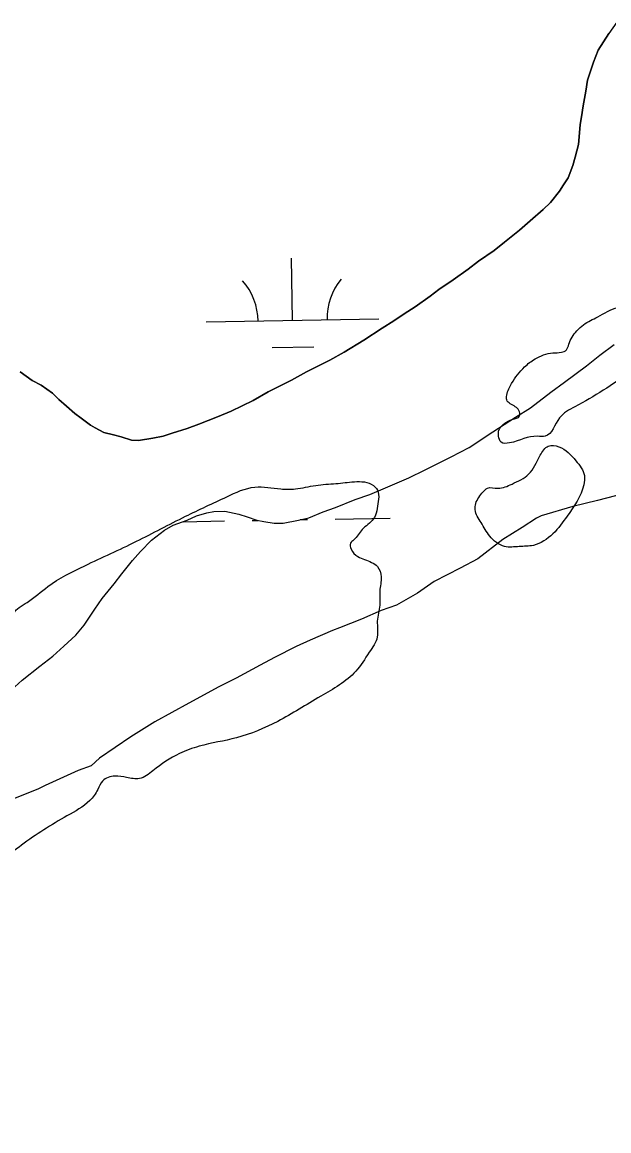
# Model space of a CAD drawing. Extents: x 3892998 to 3931244, y 278583 to 304547.
# Drawn here: x 3907198 to 3907538, y 284352 to 284995 of the extents above; entities that cross this region are included whole.
import ezdxf

# ---------------------------------------------------------------- set-up
doc = ezdxf.new("R2010")
doc.units = 0
for name, color, linetype in [('V-RIVR-EDGE', 7, 'Continuous'), ('V-TOPO-SHOR', 7, 'Continuous'), ('V-WETL-SWMP', 7, 'Continuous')]:
    doc.layers.add(name, color=color, linetype=linetype)

msp = doc.modelspace()

# ---------------------------------------------------------------- linework, layer by layer
at = {"layer": 'V-RIVR-EDGE'}
for points in [[(3907550.43, 284791.93), (3907518.06, 284771.76), (3907509.16, 284765.39), (3907500.97, 284754.75), (3907496.35, 284754.76), (3907480.35, 284750.89), (3907475.38, 284751.26), (3907473.97, 284754.82), (3907473.98, 284757.66), (3907477.54, 284762.27), (3907481.81, 284764.39), (3907486.08, 284766.51), (3907485.73, 284769.71), (3907483.6, 284771.84), (3907478.64, 284775.76), (3907478.65, 284778.61), (3907481.5, 284785.35), (3907488.99, 284794.92), (3907495.04, 284799.52), (3907505.35, 284803.05), (3907510.32, 284803.39), (3907513.17, 284804.81), (3907514.6, 284808), (3907519.23, 284815.8), (3907523.15, 284819.34), (3907531.33, 284823.94), (3907543.06, 284829.24), (3907547.68, 284829.58), (3907556.92, 284829.56), (3907559.05, 284829.91), (3907560.12, 284832.75), (3907562.61, 284832.74), (3907567.22, 284829.18), (3907572.89, 284823.13), (3907576.77, 284814.95), (3907579.26, 284814.94), (3907583.88, 284815.64), (3907587.8, 284819.9), (3907591, 284820.6), (3907596.33, 284822.01), (3907600.25, 284826.97), (3907611.28, 284834.76), (3907632.99, 284850.69), (3907647.94, 284864.86), (3907653.99, 284869.82), (3907659.68, 284872.29), (3907667.15, 284874.76), (3907676.04, 284879), (3907681.01, 284881.12), (3907690.96, 284880.74), (3907694.87, 284881.79), (3907706.98, 284895.62), (3907708.76, 284898.1), (3907707.7, 284900.94), (3907704.87, 284902.01), (3907699.54, 284902.03), (3907683.53, 284891.06), (3907679.26, 284890.36), (3907677.14, 284893.56), (3907675.03, 284904.22), (3907676.47, 284909.9), (3907682.89, 284921.61), (3907688.94, 284924.79), (3907693.56, 284925.13), (3907705.26, 284919.42), (3907708.46, 284917.63), (3907715.91, 284916.2), (3907724.44, 284916.88), (3907732.27, 284923.61), (3907736.54, 284927.51), (3907738.69, 284932.48), (3907742.96, 284937.44), (3907749.72, 284940.62), (3907755.05, 284942.74), (3907759.67, 284943.07)], [(3907481.72, 284727.09), (3907491.32, 284732.75), (3907498.1, 284743.75), (3907502.73, 284749.06), (3907508.77, 284748.69), (3907518.69, 284740.5), (3907523.64, 284731.96), (3907523.27, 284726.63), (3907513.64, 284708.54), (3907505.44, 284698.26), (3907494.06, 284691.54), (3907485.89, 284690.85), (3907477.36, 284690.87), (3907468.85, 284696.93), (3907463.9, 284704.76)], [(3907068.55, 284562.59), (3907082.05, 284560.42), (3907095.9, 284558.61), (3907110.1, 284558.22), (3907119.34, 284560.33), (3907126.83, 284571.68), (3907135.76, 284589.42), (3907136.84, 284599), (3907137.59, 284611.43), (3907140.81, 284621.37), (3907147.93, 284628.1), (3907159.67, 284634.82), (3907170.69, 284640.48), (3907178.51, 284641.53), (3907185.62, 284642.57), (3907190.24, 284643.98), (3907193.1, 284651.79), (3907200.93, 284658.52), (3907213.03, 284667.73), (3907234.37, 284679.75), (3907264.24, 284693.88), (3907292.7, 284708.38), (3907316.52, 284719.69), (3907332.88, 284725.33), (3907347.79, 284724.23), (3907356.32, 284724.21), (3907368.05, 284726.31), (3907379.77, 284727.34), (3907390.43, 284728.38), (3907401.44, 284726.23), (3907404.27, 284722.31), (3907404.25, 284716.98), (3907401.39, 284706.69), (3907394.98, 284700.67), (3907389.99, 284694.64), (3907388.21, 284692.87), (3907388.56, 284689.32), (3907392.45, 284685.04), (3907396.36, 284683.26), (3907403.81, 284679.33), (3907405.92, 284673.29), (3907405.19, 284665.12), (3907405.17, 284656.95), (3907403.73, 284647.72), (3907403.71, 284638.48), (3907399.07, 284629.61), (3907391.22, 284618.62), (3907370.94, 284604.11), (3907346.04, 284589.61), (3907322.22, 284580.07), (3907300.54, 284575.15), (3907289.16, 284570.92), (3907273.86, 284561.01), (3907266.04, 284556.41), (3907258.58, 284557.14), (3907251.83, 284557.87), (3907244.72, 284555.05), (3907241.87, 284550.08), (3907237.23, 284543.7), (3907224.07, 284534.85), (3907197.74, 284517.86), (3907173.9, 284501.58), (3907144.75, 284490.64), (3907124.83, 284482.52), (3907119.51, 284482.54), (3907112.41, 284486.82), (3907109.23, 284493.93), (3907109.24, 284498.19), (3907106.05, 284500.69), (3907100.36, 284498.57), (3907099.29, 284495.37), (3907098.56, 284488.27), (3907096.4, 284473.71), (3907092.83, 284469.46), (3907086.08, 284466.28), (3907074.71, 284465.24), (3907059.44, 284466.35), (3907053.76, 284469.56), (3907048.45, 284476.67), (3907044.91, 284483.08), (3907041.72, 284483.08), (3907035.32, 284482.04), (3907031.05, 284477.78), (3907027.83, 284471.4), (3907027.82, 284466.42), (3907032.77, 284456.47), (3907034.17, 284447.23), (3907026.68, 284435.88), (3907012.09, 284424.9), (3906977.94, 284403.32), (3906963, 284395.9), (3906955.89, 284394.85), (3906952.69, 284392.37), (3906948.39, 284378.53), (3906935.56, 284361.87), (3906927.37, 284352.65), (3906921.69, 284351.95), (3906913.16, 284350.55), (3906904.99, 284349.86), (3906898.58, 284346.33), (3906883.65, 284340.68), (3906859.82, 284326.18), (3906817.14, 284306.03), (3906761.31, 284279.89), (3906722.54, 284259.03), (3906705.12, 284253.74), (3906689.85, 284254.84), (3906663.23, 284264.15), (3906652.23, 284270.21), (3906644.8, 284281.24), (3906641.99, 284292.26), (3906642.37, 284302.91), (3906647.71, 284308.59), (3906650.56, 284312.13), (3906651.29, 284317.81), (3906649.19, 284330.6), (3906649.57, 284339.84), (3906650.28, 284342.32), (3906652.77, 284341.96), (3906655.6, 284339.82), (3906659.16, 284340.88), (3906674.12, 284357.54), (3906678.76, 284365.34), (3906681.96, 284369.6), (3906688.73, 284377.04)], [(3907463.9, 284704.76), (3907460.37, 284712.23), (3907460.73, 284715.78), (3907465.01, 284722.52), (3907467.5, 284724.64), (3907473.54, 284724.63), (3907481.72, 284727.09)]]:
    msp.add_spline(points, degree=3, dxfattribs=at)
at = {"layer": 'V-TOPO-SHOR'}
for points in [[(3907419.27, 284825.67), (3907425.59, 284829.8), (3907434.27, 284835.98), (3907439.41, 284839.68), (3907447.7, 284845.45), (3907456.38, 284851.62), (3907462.3, 284856.14), (3907471.38, 284862.32), (3907477.29, 284867.24), (3907485.96, 284874.22), (3907492.26, 284879.54), (3907499.73, 284886.1), (3907504.06, 284890.18), (3907509.13, 284896.69), (3907511.46, 284900.33), (3907514.18, 284904.39), (3907516.84, 284911.65), (3907518.35, 284916.48), (3907520.21, 284923.72), (3907520.87, 284930.54), (3907521.18, 284935.35), (3907521.89, 284939.77), (3907522.97, 284946.19), (3907524.41, 284954.63), (3907525.48, 284961.05), (3907528.88, 284971.53), (3907531.54, 284978.38), (3907537.76, 284988.11)], [(3907196.98, 284792.08), (3907203.89, 284787.01), (3907209.14, 284784.32), (3907215.64, 284779.64), (3907219.31, 284776.11), (3907223.79, 284772.2), (3907228.68, 284767.89), (3907232.33, 284765.16), (3907237.61, 284761.26), (3907240.44, 284759.72), (3907245.3, 284757.01), (3907250.93, 284755.52), (3907255.36, 284754.4), (3907261.4, 284752.52), (3907265.41, 284752.2), (3907273.79, 284753.57), (3907279.77, 284754.89), (3907284.94, 284756.59), (3907293.69, 284759.16), (3907300.45, 284761.7), (3907311.17, 284765.91), (3907319.11, 284769.27), (3907331.79, 284775.52), (3907340.5, 284780.5), (3907353.98, 284787.17), (3907362.69, 284792.14), (3907376.17, 284798.81), (3907384.48, 284803.38), (3907395.95, 284810.41), (3907406.62, 284817.42), (3907413.35, 284821.55), (3907419.27, 284825.67)], [(3907191.83, 284607.66), (3907198.13, 284613.39), (3907208.37, 284621.6), (3907215.86, 284627.35), (3907222.15, 284633.07), (3907229.23, 284639.62), (3907233.92, 284645.32), (3907240.14, 284654.64), (3907244.43, 284660.73), (3907251.46, 284669.28), (3907255.75, 284674.96), (3907262.01, 284682.69), (3907266.71, 284687.99), (3907272.98, 284694.51), (3907280.47, 284700.27), (3907285.62, 284703.17), (3907293.57, 284706.13), (3907299.12, 284708.64), (3907305.09, 284710.36), (3907309.08, 284711.23), (3907315.48, 284711.36), (3907323.52, 284709.52), (3907328.35, 284708.01), (3907333.99, 284706.12), (3907338.01, 284705.4), (3907344.04, 284704.32), (3907349.24, 284704.42), (3907358.01, 284706.19), (3907363.99, 284707.51), (3907372.33, 284710.88), (3907379.48, 284713.42), (3907391, 284718.05), (3907399.35, 284721.02), (3907408.48, 284724.8), (3907421.97, 284730.67), (3907431.49, 284735.26), (3907446.55, 284742.76), (3907456.85, 284748.16), (3907470.68, 284757.24), (3907483.72, 284765.9), (3907492.42, 284771.28), (3907504.25, 284780.32), (3907512.14, 284786.08), (3907524.76, 284795.53), (3907532.65, 284801.69), (3907540.93, 284807.86)]]:
    msp.add_lwpolyline(points, dxfattribs=at)
at = {"layer": 'V-WETL-SWMP'}
for p, q in [((3907542.43, 284994.61), (3907537.75, 284988.11)), ((3907537.75, 284988.11), (3907531.54, 284978.38)), ((3907531.54, 284978.38), (3907528.87, 284971.53)), ((3907528.87, 284971.53), (3907525.48, 284961.05)), ((3907525.48, 284961.05), (3907524.4, 284954.63)), ((3907524.4, 284954.63), (3907522.97, 284946.19)), ((3907522.97, 284946.19), (3907521.89, 284939.77)), ((3907521.18, 284935.35), (3907520.87, 284930.54)), ((3907521.89, 284939.77), (3907521.18, 284935.35)), ((3907520.87, 284930.54), (3907520.21, 284923.72)), ((3907520.21, 284923.72), (3907518.35, 284916.48)), ((3907518.35, 284916.48), (3907516.84, 284911.65)), ((3907516.84, 284911.65), (3907514.18, 284904.39)), ((3907514.18, 284904.39), (3907511.46, 284900.34)), ((3907509.13, 284896.69), (3907504.06, 284890.18)), ((3907511.46, 284900.34), (3907509.13, 284896.69)), ((3907504.06, 284890.18), (3907499.73, 284886.1)), ((3907499.73, 284886.1), (3907492.26, 284879.54)), ((3907492.26, 284879.54), (3907485.96, 284874.22)), ((3907485.96, 284874.22), (3907477.29, 284867.24)), ((3907477.29, 284867.24), (3907471.38, 284862.32)), ((3907471.38, 284862.32), (3907462.3, 284856.14)), ((3907354.67, 284821.81), (3907354.04, 284857.81)), ((3907456.38, 284851.62), (3907447.7, 284845.45)), ((3907462.3, 284856.14), (3907456.38, 284851.62)), ((3907447.7, 284845.45), (3907439.41, 284839.68)), ((3907439.41, 284839.68), (3907434.27, 284835.98)), ((3907434.27, 284835.98), (3907425.59, 284829.8)), ((3907425.59, 284829.8), (3907419.27, 284825.67)), ((3907304.67, 284820.95), (3907404.66, 284822.68)), ((3907413.34, 284821.55), (3907406.62, 284817.42)), ((3907419.27, 284825.67), (3907413.34, 284821.55)), ((3907406.62, 284817.42), (3907395.95, 284810.41)), ((3907395.95, 284810.41), (3907384.48, 284803.38)), ((3907532.65, 284801.69), (3907540.93, 284807.86)), ((3907342.94, 284806.18), (3907366.93, 284806.59)), ((3907384.48, 284803.38), (3907376.17, 284798.81)), ((3907524.76, 284795.53), (3907532.65, 284801.69)), ((3907376.17, 284798.81), (3907362.69, 284792.14)), ((3907512.14, 284786.08), (3907524.76, 284795.53)), ((3907203.88, 284787.02), (3907196.98, 284792.08)), ((3907362.69, 284792.14), (3907353.98, 284787.17)), ((3907209.14, 284784.32), (3907203.88, 284787.02)), ((3907215.64, 284779.64), (3907209.14, 284784.32)), ((3907353.98, 284787.17), (3907340.5, 284780.5)), ((3907504.25, 284780.32), (3907512.14, 284786.08)), ((3907219.31, 284776.11), (3907215.64, 284779.64)), ((3907223.79, 284772.2), (3907219.31, 284776.11)), ((3907331.79, 284775.52), (3907319.11, 284769.27)), ((3907340.5, 284780.5), (3907331.79, 284775.52)), ((3907492.42, 284771.28), (3907504.25, 284780.32)), ((3907228.68, 284767.89), (3907223.79, 284772.2)), ((3907319.11, 284769.27), (3907311.17, 284765.91)), ((3907483.72, 284765.9), (3907492.42, 284771.28)), ((3907232.33, 284765.16), (3907228.68, 284767.89)), ((3907237.61, 284761.26), (3907232.33, 284765.16)), ((3907300.45, 284761.7), (3907293.69, 284759.16)), ((3907311.17, 284765.91), (3907300.45, 284761.7)), ((3907470.68, 284757.24), (3907483.72, 284765.9)), ((3907240.44, 284759.72), (3907237.61, 284761.26)), ((3907245.3, 284757.01), (3907240.44, 284759.72)), ((3907250.93, 284755.52), (3907245.3, 284757.01)), ((3907255.36, 284754.41), (3907250.93, 284755.52)), ((3907284.94, 284756.59), (3907279.77, 284754.89)), ((3907293.69, 284759.16), (3907284.94, 284756.59)), ((3907456.85, 284748.16), (3907470.68, 284757.24)), ((3907261.4, 284752.52), (3907255.36, 284754.41)), ((3907265.41, 284752.2), (3907261.4, 284752.52)), ((3907273.79, 284753.57), (3907265.41, 284752.2)), ((3907279.77, 284754.89), (3907273.79, 284753.57)), ((3907431.49, 284735.26), (3907446.55, 284742.76)), ((3907446.55, 284742.76), (3907456.85, 284748.16)), ((3907408.48, 284724.8), (3907421.97, 284730.67)), ((3907421.97, 284730.67), (3907431.49, 284735.26)), ((3907399.34, 284721.02), (3907408.48, 284724.8)), ((3907379.48, 284713.42), (3907391, 284718.05)), ((3907391, 284718.05), (3907399.34, 284721.02)), ((3907531.28, 284717.62), (3907516.94, 284714.13)), ((3907551.19, 284722.81), (3907531.28, 284717.62)), ((3907299.12, 284708.64), (3907305.09, 284710.36)), ((3907305.09, 284710.36), (3907309.08, 284711.24)), ((3907309.08, 284711.24), (3907315.48, 284711.36)), ((3907315.48, 284711.36), (3907323.52, 284709.52)), ((3907363.99, 284707.51), (3907372.33, 284710.88)), ((3907372.33, 284710.88), (3907379.48, 284713.42)), ((3907516.94, 284714.13), (3907498.64, 284708.57)), ((3907285.62, 284703.17), (3907293.57, 284706.13)), ((3907291.25, 284705.27), (3907315.26, 284705.68)), ((3907293.57, 284706.13), (3907299.12, 284708.64)), ((3907323.52, 284709.52), (3907328.35, 284708.01)), ((3907328.35, 284708.01), (3907333.99, 284706.12)), ((3907331.26, 284705.96), (3907334.59, 284706.02)), ((3907333.99, 284706.12), (3907338.01, 284705.4)), ((3907338.01, 284705.4), (3907344.04, 284704.32)), ((3907344.04, 284704.32), (3907349.24, 284704.42)), ((3907349.24, 284704.42), (3907358.01, 284706.19)), ((3907358.01, 284706.19), (3907363.99, 284707.51)), ((3907359.12, 284706.44), (3907363.26, 284706.51)), ((3907379.25, 284706.79), (3907411.25, 284707.34)), ((3907495.86, 284707.31), (3907487.56, 284701.95)), ((3907498.64, 284708.57), (3907495.86, 284707.31)), ((3907272.98, 284694.52), (3907280.47, 284700.27)), ((3907280.47, 284700.27), (3907285.62, 284703.17)), ((3907487.56, 284701.95), (3907476.49, 284694.92)), ((3907266.71, 284687.99), (3907272.98, 284694.52)), ((3907476.49, 284694.92), (3907461.9, 284683.83)), ((3907262.01, 284682.69), (3907266.71, 284687.99)), ((3907255.75, 284674.96), (3907262.01, 284682.69)), ((3907451.6, 284678.42), (3907436.55, 284670.52)), ((3907461.9, 284683.83), (3907451.6, 284678.42)), ((3907251.46, 284669.28), (3907255.75, 284674.96)), ((3907244.43, 284660.73), (3907251.46, 284669.28)), ((3907436.55, 284670.52), (3907427.07, 284663.93)), ((3907240.14, 284654.64), (3907244.43, 284660.73)), ((3907427.07, 284663.93), (3907414.8, 284656.89)), ((3907233.92, 284645.32), (3907240.14, 284654.64)), ((3907406.05, 284653.91), (3907394.54, 284648.88)), ((3907414.8, 284656.89), (3907406.05, 284653.91)), ((3907394.54, 284648.88), (3907381.83, 284643.83)), ((3907229.23, 284639.62), (3907233.92, 284645.32)), ((3907377.86, 284642.15), (3907364.76, 284636.69)), ((3907381.83, 284643.83), (3907377.86, 284642.15)), ((3907222.15, 284633.08), (3907229.23, 284639.62)), ((3907364.76, 284636.69), (3907356.83, 284632.93)), ((3907208.37, 284621.6), (3907215.86, 284627.35)), ((3907215.86, 284627.35), (3907222.15, 284633.08)), ((3907356.83, 284632.93), (3907344.15, 284626.68)), ((3907198.13, 284613.39), (3907208.37, 284621.6)), ((3907335.83, 284622.11), (3907321.97, 284614.63)), ((3907344.15, 284626.68), (3907335.83, 284622.11)), ((3907321.97, 284614.63), (3907312.06, 284609.64)), ((3907191.83, 284607.66), (3907198.13, 284613.39)), ((3907312.06, 284609.64), (3907294.64, 284600.09)), ((3907294.64, 284600.09), (3907274.83, 284589.29)), ((3907274.83, 284589.29), (3907261, 284580.61)), ((3907261, 284580.61), (3907242.83, 284568.25)), ((3907238.11, 284563.75), (3907230.56, 284561.2)), ((3907242.83, 284568.25), (3907238.11, 284563.75)), ((3907224.21, 284558.28), (3907211.52, 284552.42)), ((3907230.56, 284561.2), (3907224.21, 284558.28)), ((3907207.15, 284550.33), (3907192.06, 284544.43)), ((3907211.52, 284552.42), (3907207.15, 284550.33))]:
    msp.add_line(p, q, dxfattribs=at)
for centre, start, end in [((3907409.89, 284823.24), 140.21988, 181.76354), ((3907299.42, 284821.33), 0.21988, 41.76354)]:
    msp.add_arc(centre, 35.25, start, end, dxfattribs=at)

doc.saveas('drawing.dxf')
